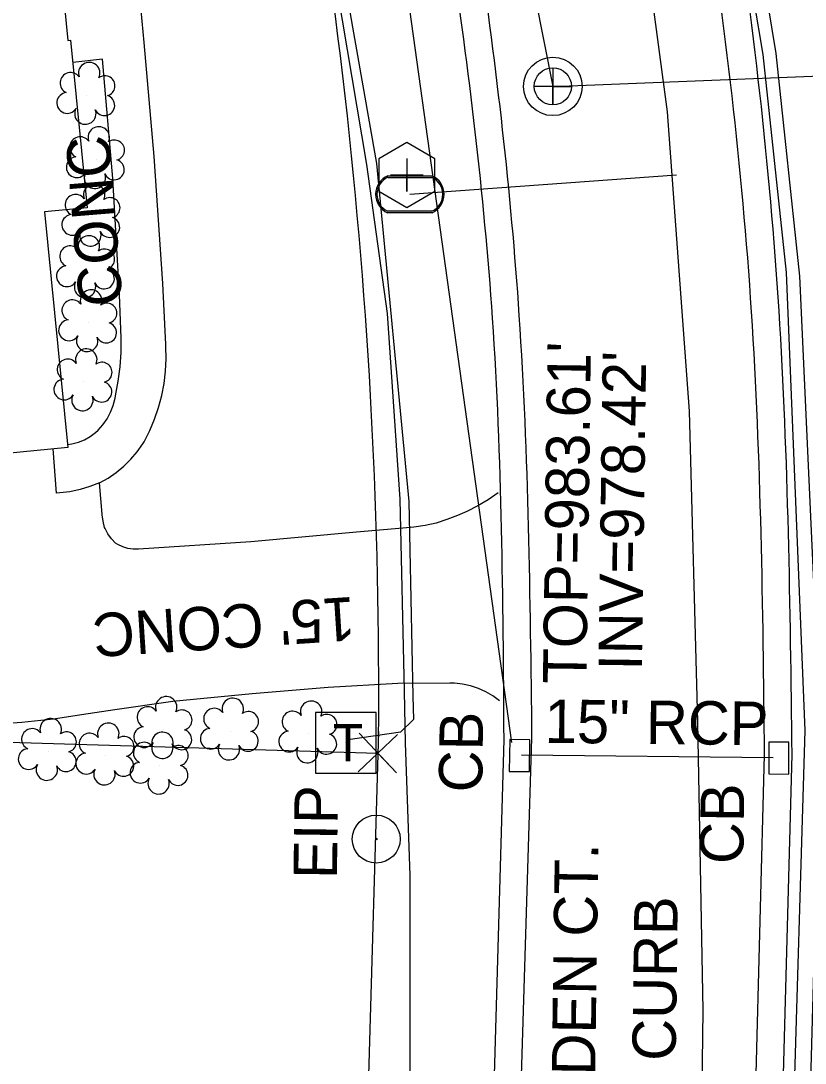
# Model space of a CAD drawing. Extents: x 1614611 to 1617571, y 898867 to 905462.
# Drawn here: x 1615765.8 to 1615838, y 904864.9 to 904960.9 of the extents above; entities that cross this region are included whole.
import ezdxf

# ---------------------------------------------------------------- set-up
doc = ezdxf.new("R2010")
doc.units = 0
for name, color, linetype in [('Exist Boundary Watershed Residential C 05', 7, 'Continuous'), ('Exist Building', 7, 'Continuous'), ('Exist Drainage Structure Drop Inlet CELL', 7, 'Continuous'), ('Exist Other Culture Area Outline', 7, 'Continuous'), ('Exist Other Culture Area Outline Text', 7, 'Continuous'), ('Exist Plan Preparation Watershed Yellow', 7, 'Continuous'), ('Exist Roads EOP Other Text', 7, 'Continuous'), ('Exist Roads EOP Text', 7, 'Continuous'), ('Exist Structure Minor Catch Basin Top Elevation', 7, 'Continuous'), ('Exist Structure Minor Pipes RCP 15 Inch Invert', 7, 'Continuous'), ('Exist Utilities Gas UG Line SUE LOS B', 7, 'Continuous'), ('Exist Utilities Sanitary Sewer Manhole Leader', 7, 'Continuous'), ('Exist Utilities Sanitary Sewer UG Line', 7, 'Continuous'), ('Exist Utilities Telephone Pedestal CELL', 7, 'Continuous'), ('Exist Utilities Telephone UG FO SUE LOS B', 7, 'Continuous'), ('Exist Utilities Water UG Line SUE LOS B', 7, 'Continuous'), ('Exist Vegetation Shrub CELL', 7, 'Continuous'), ('Old_Level_21', 7, 'Continuous'), ('Prop Drainage Structure Catch Basin Grate 840 03E Label', 7, 'Continuous'), ('Prop Drainage Structure Catch Basin Open Throat 4 CELL', 7, 'Continuous'), ('Prop Drainage Structure Pipe Alternate 30in Label', 7, 'Continuous'), ('Prop Drainage Structure Pipe Stub Out CELL', 7, 'Continuous'), ('Prop Drainage Structure Tops and Inverts LABEL', 7, 'Continuous'), ('Prop Earthen Structure Head Ditch Label', 7, 'Continuous'), ('Prop Easement Permanent Drainage', 7, 'Continuous'), ('Prop Erosion Embankment Toe Protection with Rip Rap 2 Detail CELL', 7, 'Continuous'), ('Prop Plan Preparation Table Ditch Data CELL', 7, 'Continuous'), ('Prop SS Transition Line', 7, 'Continuous'), ('Scratch_Level_1', 7, 'Continuous'), ('Scratch_Level_9', 7, 'Continuous')]:
    doc.layers.add(name, color=color, linetype=linetype)

# ---------------------------------------------------------------- blocks, each defined once
blk = doc.blocks.new('EXIST UTILITIES SANITARY SEWER MANHOLE')
at = {"layer": 'Old_Level_21'}
blk.add_lwpolyline([(0, 0.03425), (0, -0.03425), (0, 0), (0.03425, 0), (-0.03425, 0)], dxfattribs=at)
for radius in [0.05389, 0.03425]:
    blk.add_circle((0, 0), radius, dxfattribs=at)
blk = doc.blocks.new('EXIST PROPERTY IRON PIN')
at = {"layer": 'Exist Plan Preparation Watershed Yellow'}
for radius in [0.0441, 0.00141]:
    blk.add_circle((0, 0), radius, dxfattribs=at)
blk = doc.blocks.new('EXIST UTILITIES SANITARY SEWER CLEAN-OUT')
at = {"layer": 'Prop Drainage Structure Pipe Stub Out CELL'}
blk.add_line((0, 0), (0, 0), dxfattribs=at)
blk.add_lwpolyline([(-0.0516, 0.0299), (-0.0517, -0.0297), (-0.0001, -0.0596), (0.0516, -0.0299), (0.0517, 0.0297), (0.0001, 0.0596)], close=True, dxfattribs=at)
blk.add_lwpolyline([(0, 0.0302), (0, -0.0302), (0, 0), (0.0302, 0), (-0.0302, 0)], dxfattribs=at)
blk = doc.blocks.new('EXIST UTILITIES WATER METER')
at = {"layer": 'Prop SS Transition Line'}
blk.add_line((0, 0), (0, 0), dxfattribs=at)
for points in [[(-0.0408, 0.034), (0.0408, 0.034)], [(-0.0408, 0.0312), (0.0408, 0.0312)], [(0.0408, -0.0312), (-0.0413, -0.0312)], [(0.0408, -0.034), (-0.0413, -0.034)]]:
    blk.add_lwpolyline(points, dxfattribs=at)
for centre, radius, start, end in [((-0.0261, -0.0001), 0.0371, 113.178, 245.9794), ((-0.0259, -0.0001), 0.0347, 115.3009, 243.7824), ((0.0259, 0), 0.0371, 293.6483, 66.3084), ((0.0261, 0), 0.0345, 295.1272, 64.8728)]:
    blk.add_arc(centre, radius, start, end, dxfattribs=at)

msp = doc.modelspace()

# ---------------------------------------------------------------- linework, layer by layer
at = {"layer": 'Exist Boundary Watershed Residential C 05'}
for p, q in [((1615810.247, 904894.714), (1615809.193, 904857.902)), ((1615835.797, 904855.658), (1615836.813, 904893.341))]:
    msp.add_line(p, q, dxfattribs=at)
for points in [[(1615836.813, 904893.341), (1615835.608, 904934.201), (1615831.141, 904974.187), (1615826.621, 904999.276), (1615822.798, 905018.272)], [(1615796.633, 905015.189), (1615801.223, 904992.57), (1615805.338, 904967.754), (1615809.186, 904933.501), (1615810.247, 904894.714)]]:
    msp.add_spline(points, degree=3, dxfattribs=at)
at = {"layer": 'Exist Building'}
msp.add_lwpolyline([(1615740.783, 904940.863), (1615737.21, 904977.307), (1615765.815, 904980.112), (1615765.696, 904981.327), (1615770.069, 904981.755), (1615771.808, 904964.014), (1615769.635, 904963.801), (1615770.096, 904959.098), (1615770.348, 904959.122), (1615771.862, 904943.678), (1615767.947, 904943.294), (1615770.073, 904921.607), (1615744.963, 904919.145), (1615742.814, 904941.062)], close=True, dxfattribs=at)
at = {"layer": 'Exist Other Culture Area Outline'}
for points in [[(1615773.014, 904918.353), (1615773.803, 904918.797), (1615774.55, 904919.308), (1615775.249, 904919.883), (1615775.894, 904920.518), (1615776.482, 904921.207), (1615777.006, 904921.945), (1615777.13, 904922.142), (1615777.644, 904923.157), (1615778.086, 904924.206), (1615778.453, 904925.283), (1615778.744, 904926.383), (1615778.957, 904927.501), (1615779.09, 904928.632), (1615779.144, 904929.768), (1615779.118, 904930.906), (1615779.107, 904931.092), (1615778.835, 904936.718), (1615778.049, 904948.407), (1615777.114, 904958.887), (1615776.477, 904965.805), (1615771.675, 904965.377)], [(1615770.045, 904921.892), (1615770.462, 904921.943), (1615771.056, 904922.094), (1615771.624, 904922.321), (1615772.159, 904922.619), (1615772.651, 904922.984), (1615772.878, 904923.19), (1615773.327, 904923.697), (1615773.714, 904924.254), (1615774.032, 904924.852), (1615774.278, 904925.483), (1615774.449, 904926.138), (1615774.49, 904926.373), (1615774.739, 904927.705), (1615774.909, 904929.048), (1615774.999, 904930.4), (1615775.011, 904931.717), (1615774.835, 904935.665), (1615774.223, 904946.373), (1615773.279, 904957.374), (1615770.549, 904957.064)]]:
    msp.add_lwpolyline(points, dxfattribs=at)
at = {"layer": 'Exist Utilities Gas UG Line SUE LOS B'}
msp.add_lwpolyline([(1615845.706, 904798.346), (1615842.554, 904808.388), (1615840.056, 904819.102), (1615838.042, 904831.061), (1615838.388, 904857.702), (1615839.42, 904895.79), (1615837.533, 904937.376), (1615835.335, 904957.891), (1615827.19, 905007.546), (1615823.493, 905026.664), (1615814.92, 905065.274), (1615810.746, 905085.851), (1615808.236, 905103.689), (1615808.623, 905107.974)], dxfattribs=at)
at = {"layer": 'Exist Utilities Sanitary Sewer Manhole Leader'}
msp.add_lwpolyline([(1615814.768, 904954.861), (1615859.474, 904956.643), (1615859.329, 904946.077)], dxfattribs=at)
at = {"layer": 'Exist Utilities Sanitary Sewer UG Line'}
msp.add_line((1615774.799, 905156.782), (1615814.768, 904954.861), dxfattribs=at)
at = {"layer": 'Exist Utilities Telephone Pedestal CELL'}
msp.add_line((1615795.633, 904894.431), (1615795.633, 904894.431), dxfattribs=at)
msp.add_lwpolyline([(1615792.909, 904891.605), (1615798.503, 904891.605), (1615798.503, 904897.2), (1615792.909, 904897.2), (1615792.909, 904891.605)], dxfattribs=at)
at = {"layer": 'Exist Utilities Telephone UG FO SUE LOS B'}
for points in [[(1615756.081, 904737.645), (1615762.128, 904749.486), (1615765.527, 904760.574), (1615766.486, 904791.567), (1615767.229, 904794.631), (1615768.05, 904800.128), (1615770.486, 904800.929), (1615781.566, 904806.621), (1615792.335, 904817.438), (1615798.111, 904831.699), (1615801.267, 904847.722), (1615801.632, 904861.283), (1615801.628, 904882.207), (1615801.181, 904894.422), (1615801.092, 904899.162), (1615800.696, 904916.856), (1615799.549, 904933.953), (1615797.629, 904947.663), (1615794.506, 904966.281), (1615790.384, 904995.24), (1615789.973, 904997.742)], [(1615790.746, 904997.667), (1615791.058, 904995.898), (1615795.341, 904965.943), (1615798.522, 904947.759), (1615801.504, 904916.648), (1615801.859, 904898.72), (1615801.936, 904896.548), (1615800.731, 904895.405), (1615795.918, 904894.69)]]:
    msp.add_lwpolyline(points, dxfattribs=at)
at = {"layer": 'Exist Utilities Water UG Line SUE LOS B'}
for q in [(1615826.177, 904946.728), (1615801.599, 904944.922)]:
    msp.add_line((1615801.599, 904944.922), q, dxfattribs=at)
msp.add_lwpolyline([(1615824.279, 904780.245), (1615824.372, 904782.854), (1615826.207, 904806.083), (1615828.266, 904843.793), (1615828.62, 904869.769), (1615828.124, 904896.349), (1615827.361, 904924.956), (1615825.336, 904952.519), (1615821.673, 904979.85), (1615816.567, 905009.71), (1615812.482, 905031.735), (1615802.954, 905076.356), (1615796.607, 905107.974)], dxfattribs=at)
at = {"layer": 'Exist Vegetation Shrub CELL'}
for p, q in [((1615771.831, 904954.036), (1615771.831, 904954.036)), ((1615772.711, 904948.12), (1615772.711, 904948.12)), ((1615772.293, 904942.816), (1615772.293, 904942.816)), ((1615771.801, 904938.081), (1615771.801, 904938.081)), ((1615771.997, 904933.103), (1615771.997, 904933.103)), ((1615771.561, 904927.656), (1615771.561, 904927.656)), ((1615778.927, 904895.641), (1615778.927, 904895.641)), ((1615785.055, 904895.499), (1615785.055, 904895.499)), ((1615792.282, 904895.234), (1615792.282, 904895.234)), ((1615768.279, 904893.624), (1615768.279, 904893.624)), ((1615773.587, 904893.201), (1615773.587, 904893.201)), ((1615778.578, 904892.364), (1615778.578, 904892.364))]:
    msp.add_line(p, q, dxfattribs=at)
for centre, radius, start, end in [((1615772.06, 904956.077), 0.99, 334.83907, 200.47174), ((1615770.348, 904955.163), 0.968, 35.89076, 245.42165), ((1615773.503, 904954.905), 0.929, 284.45672, 126.08612), ((1615770.031, 904953.332), 0.955, 95.10992, 327.95341), ((1615773.468, 904953.107), 0.937, 204.99133, 73.46012), ((1615771.703, 904952.353), 0.984, 151.27966, 21.38702), ((1615772.94, 904950.16), 0.99, 334.83907, 200.47174), ((1615771.228, 904949.247), 0.968, 35.89076, 245.42165), ((1615774.383, 904948.989), 0.929, 284.45672, 126.08612), ((1615770.911, 904947.415), 0.955, 95.10992, 327.95341), ((1615774.348, 904947.191), 0.937, 204.99133, 73.46012), ((1615772.583, 904946.436), 0.984, 151.27966, 21.38702), ((1615772.522, 904944.857), 0.99, 334.83907, 200.47174), ((1615770.81, 904943.943), 0.968, 35.89076, 245.42165), ((1615773.965, 904943.685), 0.929, 284.45672, 126.08612), ((1615770.493, 904942.112), 0.955, 95.10992, 327.95341), ((1615773.93, 904941.887), 0.937, 204.99133, 73.46012), ((1615772.03, 904940.122), 0.99, 334.83907, 200.47174), ((1615772.165, 904941.133), 0.984, 151.27966, 21.38702), ((1615770.318, 904939.208), 0.968, 35.89076, 245.42165), ((1615773.473, 904938.95), 0.929, 284.45672, 126.08612), ((1615770, 904937.377), 0.955, 95.10992, 327.95341), ((1615773.438, 904937.152), 0.937, 204.99133, 73.46012), ((1615771.672, 904936.398), 0.984, 151.27966, 21.38702), ((1615772.225, 904935.144), 0.99, 334.83907, 200.47174), ((1615770.514, 904934.23), 0.968, 35.89076, 245.42165), ((1615773.669, 904933.972), 0.929, 284.45672, 126.08612), ((1615770.196, 904932.399), 0.955, 95.10992, 327.95341), ((1615773.634, 904932.174), 0.937, 204.99133, 73.46012), ((1615771.868, 904931.42), 0.984, 151.27966, 21.38702), ((1615771.79, 904929.696), 0.99, 334.83907, 200.47174), ((1615770.078, 904928.783), 0.968, 35.89076, 245.42165), ((1615773.233, 904928.525), 0.929, 284.45672, 126.08612), ((1615769.76, 904926.951), 0.955, 95.10992, 327.95341), ((1615773.198, 904926.727), 0.937, 204.99133, 73.46012), ((1615771.432, 904925.972), 0.984, 151.27966, 21.38702), ((1615779.156, 904897.682), 0.99, 334.83907, 200.47174), ((1615785.284, 904897.539), 0.99, 334.83907, 200.47174), ((1615777.444, 904896.768), 0.968, 35.89076, 245.42165), ((1615783.572, 904896.625), 0.968, 35.89076, 245.42165), ((1615792.511, 904897.274), 0.99, 334.83907, 200.47174), ((1615768.508, 904895.665), 0.99, 334.83907, 200.47174), ((1615780.599, 904896.51), 0.929, 284.45672, 126.08612), ((1615786.727, 904896.368), 0.929, 284.45672, 126.08612), ((1615790.799, 904896.36), 0.968, 35.89076, 245.42165), ((1615793.954, 904896.102), 0.929, 284.45672, 126.08612), ((1615766.796, 904894.751), 0.968, 35.89076, 245.42165), ((1615773.816, 904895.242), 0.99, 334.83907, 200.47174), ((1615777.126, 904894.937), 0.955, 95.10992, 327.95341), ((1615780.564, 904894.712), 0.937, 204.99133, 73.46012), ((1615783.255, 904894.794), 0.955, 95.10992, 327.95341), ((1615769.951, 904894.493), 0.929, 284.45672, 126.08612), ((1615772.104, 904894.328), 0.968, 35.89076, 245.42165), ((1615775.259, 904894.07), 0.929, 284.45672, 126.08612), ((1615778.807, 904894.405), 0.99, 334.83907, 200.47174), ((1615786.692, 904894.57), 0.937, 204.99133, 73.46012), ((1615790.482, 904894.529), 0.955, 95.10992, 327.95341), ((1615793.919, 904894.305), 0.937, 204.99133, 73.46012), ((1615766.479, 904892.92), 0.955, 95.10992, 327.95341), ((1615777.095, 904893.491), 0.968, 35.89076, 245.42165), ((1615778.798, 904893.958), 0.984, 151.27966, 21.38702), ((1615780.25, 904893.233), 0.929, 284.45672, 126.08612), ((1615784.927, 904893.815), 0.984, 151.27966, 21.38702), ((1615792.154, 904893.55), 0.984, 151.27966, 21.38702), ((1615769.916, 904892.695), 0.937, 204.99133, 73.46012), ((1615771.787, 904892.497), 0.955, 95.10992, 327.95341), ((1615775.224, 904892.272), 0.937, 204.99133, 73.46012), ((1615768.151, 904891.941), 0.984, 151.27966, 21.38702), ((1615773.459, 904891.517), 0.984, 151.27966, 21.38702), ((1615776.778, 904891.66), 0.955, 95.10992, 327.95341), ((1615780.215, 904891.435), 0.937, 204.99133, 73.46012), ((1615778.45, 904890.681), 0.984, 151.27966, 21.38702)]:
    msp.add_arc(centre, radius, start, end, dxfattribs=at)
at = {"layer": 'Prop Drainage Structure Catch Basin Grate 840 03E Label'}
msp.add_lwpolyline([(1615847.322, 904811.3), (1615845.368, 904811.848), (1615843.316, 904813.064), (1615838.847, 904818.831), (1615836.902, 904831.051), (1615836.887, 904857.597), (1615838.014, 904895.539), (1615836.288, 904937.72), (1615834.156, 904957.808), (1615825.868, 905006.935), (1615822.217, 905026.453), (1615813.967, 905064.94), (1615810.03, 905085.25), (1615808.434, 905091.714), (1615807.709, 905097.151), (1615807.764, 905097.926), (1615808.651, 905098.623), (1615811.348, 905100.215), (1615819.925, 905105.284)], dxfattribs=at)
at = {"layer": 'Prop Drainage Structure Catch Basin Open Throat 4 CELL'}
for points in [[(1615810.738, 904891.76), (1615812.632, 904891.776), (1615812.654, 904894.689), (1615810.803, 904894.728), (1615810.738, 904891.76)], [(1615836.513, 904894.473), (1615834.658, 904894.474), (1615834.654, 904891.566), (1615836.526, 904891.521), (1615836.513, 904894.473)]]:
    msp.add_lwpolyline(points, dxfattribs=at)
at = {"layer": 'Prop Drainage Structure Pipe Alternate 30in Label'}
msp.add_line((1615678.774, 904897.035), (1615798.644, 904893.471), dxfattribs=at)
at = {"layer": 'Prop Drainage Structure Tops and Inverts LABEL'}
msp.add_line((1615798.644, 904893.471), (1615798.644, 904893.471), dxfattribs=at)
msp.add_lwpolyline([(1615800.463, 904895.186), (1615796.824, 904891.757), (1615798.644, 904893.471), (1615800.358, 904891.652), (1615796.929, 904895.291)], dxfattribs=at)
at = {"layer": 'Prop Earthen Structure Head Ditch Label'}
msp.add_line((1615798.722, 904895.442), (1615796.151, 904807.076), dxfattribs=at)
for centre, radius, start, end in [((1615316.677, 904899.553), 532.057, 359.4534, 13.42333), ((1615313.523, 904899.246), 485.208, 359.49318, 13.4631)]:
    msp.add_arc(centre, radius, start, end, dxfattribs=at)
at = {"layer": 'Prop Plan Preparation Table Ditch Data CELL'}
for p, q in [((1615810.998, 904894.451), (1615786.972, 905066.953)), ((1615835.06, 904893.024), (1615811.882, 904893.277))]:
    msp.add_line(p, q, dxfattribs=at)
at = {"layer": 'Scratch_Level_1'}
for points in [[(1615809.718, 904917.439), (1615808.807, 904916.799), (1615807.853, 904916.226), (1615806.86, 904915.722), (1615805.984, 904915.348), (1615805.012, 904914.964), (1615804.014, 904914.654), (1615802.995, 904914.421), (1615801.96, 904914.265), (1615801.642, 904914.234), (1615796.691, 904913.812), (1615786.933, 904912.931), (1615776.607, 904912.26), (1615776.109, 904912.248), (1615775.616, 904912.316), (1615775.14, 904912.461), (1615774.693, 904912.681), (1615774.491, 904912.813), (1615774.105, 904913.207), (1615773.78, 904913.653), (1615773.522, 904914.141), (1615773.481, 904914.236), (1615773.338, 904914.812), (1615773.263, 904915.399), (1615773.259, 904915.478), (1615773.014, 904918.353), (1615772.127, 904918.004), (1615771.215, 904917.731), (1615770.282, 904917.535), (1615769.337, 904917.418), (1615769.052, 904917.399), (1615768.748, 904921.477)], [(1615809.866, 904898.283), (1615809.256, 904898.733), (1615808.603, 904899.117), (1615807.912, 904899.429), (1615807.193, 904899.667), (1615806.453, 904899.828), (1615805.7, 904899.91), (1615805.286, 904899.921), (1615800.502, 904899.87), (1615794.072, 904899.513), (1615787.064, 904898.915), (1615779.76, 904898.205), (1615774.408, 904897.452), (1615771.358, 904896.987), (1615768.764, 904896.588), (1615765.839, 904896.288), (1615761.122, 904895.958)]]:
    msp.add_lwpolyline(points, dxfattribs=at)
at = {"layer": 'Scratch_Level_9'}
for p, q in [((1615812.819, 904894.833), (1615811.676, 904857.657)), ((1615833.274, 904855.762), (1615834.284, 904893.297))]:
    msp.add_line(p, q, dxfattribs=at)
for points in [[(1615834.284, 904893.297), (1615833.077, 904934.099), (1615828.612, 904973.791), (1615824.205, 904998.833), (1615820.358, 905017.536)], [(1615799.087, 905015.689), (1615803.643, 904993.121), (1615807.904, 904967.902), (1615811.65, 904933.754), (1615812.819, 904894.833)]]:
    msp.add_spline(points, degree=3, dxfattribs=at)

# ---------------------------------------------------------------- block references
at = {"layer": 'Exist Plan Preparation Watershed Yellow', "xscale": 50, "yscale": 50}
msp.add_blockref('EXIST PROPERTY IRON PIN', (1615798.502, 904885.549), dxfattribs=at)
at = {"layer": 'Old_Level_21', "xscale": 50, "yscale": 50}
msp.add_blockref('EXIST UTILITIES SANITARY SEWER MANHOLE', (1615814.768, 904954.861), dxfattribs=at)
at = {"layer": 'Prop Drainage Structure Pipe Stub Out CELL', "xscale": 50, "yscale": 50}
msp.add_blockref('EXIST UTILITIES SANITARY SEWER CLEAN-OUT', (1615801.31, 904946.697), dxfattribs=at)
at = {"layer": 'Prop SS Transition Line', "xscale": 50, "yscale": 50}
msp.add_blockref('EXIST UTILITIES WATER METER', (1615801.599, 904944.922), dxfattribs=at)

# ---------------------------------------------------------------- texts
at = {"layer": 'Exist Drainage Structure Drop Inlet CELL'}
msp.add_text('EIP', height=4, rotation=89.21667, dxfattribs=at).set_placement((1615794.873, 904881.858))
at = {"layer": 'Exist Other Culture Area Outline Text'}
msp.add_text('CONC', height=4, rotation=94.66489, dxfattribs=at).set_placement((1615775.155, 904934.765))
at = {"layer": 'Exist Roads EOP Other Text'}
msp.add_text("15' CONC", height=4, rotation=183.71888, dxfattribs=at).set_placement((1615796.424, 904907.862))
at = {"layer": 'Exist Roads EOP Text'}
for s, p in [('SPRUCE GARDEN CT.', (1615818.187, 904828.394)), ('22\'PAVED W/30"VALLEY CURB', (1615825.223, 904802.43))]:
    msp.add_text(s, height=4, rotation=89.21667, dxfattribs=at).set_placement(p)
at = {"layer": 'Exist Structure Minor Catch Basin Top Elevation'}
msp.add_text("TOP=983.61'", height=4, rotation=89.21667, dxfattribs=at).set_placement((1615817.852, 904899.826))
at = {"layer": 'Exist Structure Minor Pipes RCP 15 Inch Invert'}
msp.add_text("INV=978.42'", height=4, rotation=89.21667, dxfattribs=at).set_placement((1615822.972, 904901.047))
at = {"layer": 'Exist Utilities Telephone Pedestal CELL'}
msp.add_text('T', height=3.42, dxfattribs=at).set_placement((1615794.502, 904892.718))
at = {"layer": 'Prop Easement Permanent Drainage'}
for p in [(1615808.255, 904889.832), (1615832.305, 904883.232)]:
    msp.add_text('CB', height=4, rotation=89.21667, dxfattribs=at).set_placement(p)
at = {"layer": 'Prop Erosion Embankment Toe Protection with Rip Rap 2 Detail CELL'}
msp.add_text('15" RCP', height=4, rotation=359.37461, dxfattribs=at).set_placement((1615813.993, 904894.416))

doc.saveas('drawing.dxf')
